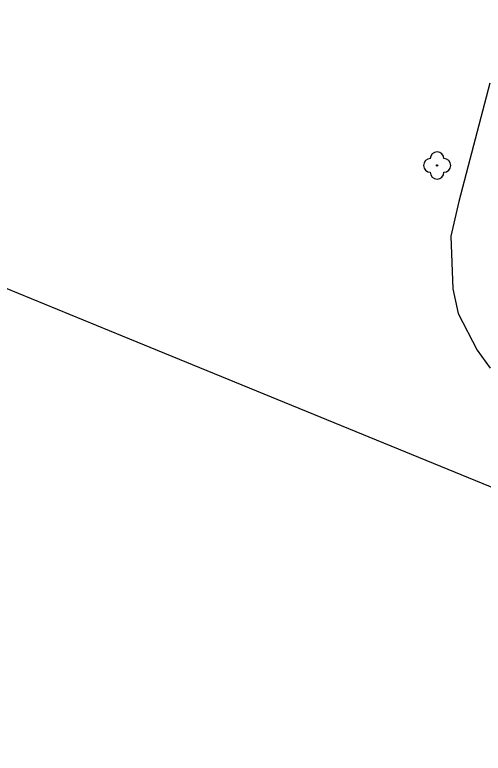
# Model space of a CAD drawing. Extents: x -599951 to -598963, y -1164095 to -1162939.
# Drawn here: x -599841.3 to -599806.9, y -1163368.8 to -1163314.5 of the extents above; entities that cross this region are included whole.
import ezdxf

# ---------------------------------------------------------------- set-up
doc = ezdxf.new("R2010")
doc.units = 0
for name, color, linetype in [('Level 11', 7, 'Continuous'), ('Level 22', 7, 'Continuous'), ('Level 7', 7, 'Continuous')]:
    doc.layers.add(name, color=color, linetype=linetype)

msp = doc.modelspace()

# ---------------------------------------------------------------- linework, layer by layer
at = {"layer": 'Level 11'}
for points in [[(-599806.42, -1163319.53), (-599808.7, -1163328.23)], [(-599808.7, -1163328.23), (-599809.28, -1163330.76)], [(-599809.28, -1163330.76), (-599809.13, -1163334.64)], [(-599809.13, -1163334.64), (-599808.75, -1163336.45)], [(-599808.75, -1163336.45), (-599807.36, -1163339.14)], [(-599807.36, -1163339.14), (-599806.4, -1163340.45)]]:
    msp.add_lwpolyline(points, dxfattribs=at)
at = {"layer": 'Level 22'}
msp.add_circle((-599810.29, -1163325.57), 0.05, dxfattribs=at)
for centre, start, end in [((-599810.29, -1163325.07), 0, 180), ((-599810.79, -1163325.57), 90, 270), ((-599809.79, -1163325.57), 270, 90), ((-599810.29, -1163326.07), 180, 0)]:
    msp.add_arc(centre, 0.5, start, end, dxfattribs=at)
at = {"layer": 'Level 7'}
for points in [[(-599833.39, -1163338.12), (-599861.1, -1163326.75), (-599891.29, -1163314.5)], [(-599833.39, -1163338.12), (-599861.1, -1163326.75), (-599891.29, -1163314.5)], [(-599758.44, -1163368.75), (-599797.57, -1163352.77), (-599833.39, -1163338.12)]]:
    msp.add_lwpolyline(points, dxfattribs=at)

doc.saveas('drawing.dxf')
